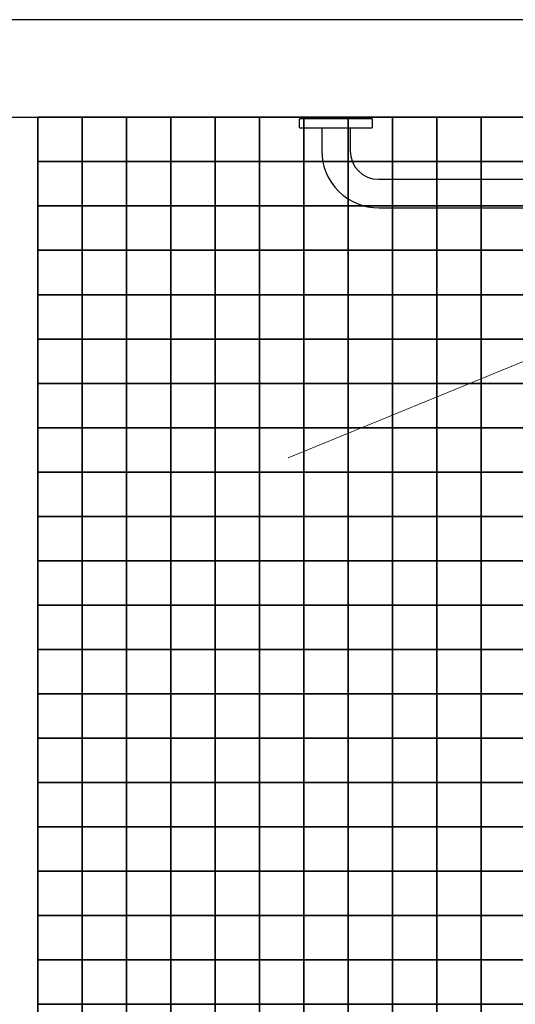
# Model space of a CAD drawing. Header units: millimetres. Extents: x -115474967 to 444143, y -74377 to 241828222.
# Tile 283 of 590: x -187010 to -186451, y 268518 to 269628. Entities that reach past the tile are written whole.
import ezdxf

# ---------------------------------------------------------------- set-up
doc = ezdxf.new("R2010")
doc.units = ezdxf.units.MM
doc.header["$MEASUREMENT"] = 0
for name, color, linetype in [('00-2 Fittings', 8, 'Continuous'), ('00-2 Walls', 4, 'Continuous'), ('00-3 Elev 02', 1, 'Continuous'), ('FITT-SANT', 5, 'Continuous'), ('WINDOWS_AND_DOORS', 1, 'Continuous')]:
    doc.layers.add(name, color=color, linetype=linetype)

msp = doc.modelspace()

# ---------------------------------------------------------------- linework, layer by layer
at = {"layer": '00-2 Fittings', "color": 9, "true_color": 0xc7c8ca}
for points in [[(-186939.4286, 269518.06088), (-186939.4286, 269468.06088), (-186989.4286, 269468.06088), (-186989.4286, 269518.06088)], [(-186889.4286, 269518.06088), (-186889.4286, 269468.06088), (-186939.4286, 269468.06088), (-186939.4286, 269518.06088)], [(-186839.4286, 269518.06088), (-186839.4286, 269468.06088), (-186889.4286, 269468.06088), (-186889.4286, 269518.06088)], [(-186789.4286, 269518.06088), (-186789.4286, 269468.06088), (-186839.4286, 269468.06088), (-186839.4286, 269518.06088)], [(-186739.4286, 269518.06088), (-186739.4286, 269468.06088), (-186789.4286, 269468.06088), (-186789.4286, 269518.06088)], [(-186689.4286, 269518.06088), (-186689.4286, 269468.06088), (-186739.4286, 269468.06088), (-186739.4286, 269518.06088)], [(-186639.4286, 269518.06088), (-186639.4286, 269468.06088), (-186689.4286, 269468.06088), (-186689.4286, 269518.06088)], [(-186589.4286, 269518.06066), (-186589.4286, 269468.06066), (-186639.4286, 269468.06066), (-186639.4286, 269518.06066)], [(-186539.4286, 269518.06066), (-186539.4286, 269468.06066), (-186589.4286, 269468.06066), (-186589.4286, 269518.06066)], [(-186489.4286, 269518.06066), (-186489.4286, 269468.06066), (-186539.4286, 269468.06066), (-186539.4286, 269518.06066)], [(-186439.4286, 269518.06066), (-186439.4286, 269468.06066), (-186489.4286, 269468.06066), (-186489.4286, 269518.06066)], [(-186939.4286, 269468.06088), (-186939.4286, 269418.06088), (-186989.4286, 269418.06088), (-186989.4286, 269468.06088)], [(-186889.4286, 269468.06088), (-186889.4286, 269418.06088), (-186939.4286, 269418.06088), (-186939.4286, 269468.06088)], [(-186839.4286, 269468.06088), (-186839.4286, 269418.06088), (-186889.4286, 269418.06088), (-186889.4286, 269468.06088)], [(-186789.4286, 269468.06088), (-186789.4286, 269418.06088), (-186839.4286, 269418.06088), (-186839.4286, 269468.06088)], [(-186739.4286, 269468.06088), (-186739.4286, 269418.06088), (-186789.4286, 269418.06088), (-186789.4286, 269468.06088)], [(-186689.4286, 269468.06088), (-186689.4286, 269418.06088), (-186739.4286, 269418.06088), (-186739.4286, 269468.06088)], [(-186639.4286, 269468.06088), (-186639.4286, 269418.06088), (-186689.4286, 269418.06088), (-186689.4286, 269468.06088)], [(-186589.4286, 269468.06066), (-186589.4286, 269418.06066), (-186639.4286, 269418.06066), (-186639.4286, 269468.06066)], [(-186539.4286, 269468.06066), (-186539.4286, 269418.06066), (-186589.4286, 269418.06066), (-186589.4286, 269468.06066)], [(-186489.4286, 269468.06066), (-186489.4286, 269418.06066), (-186539.4286, 269418.06066), (-186539.4286, 269468.06066)], [(-186439.4286, 269468.06066), (-186439.4286, 269418.06066), (-186489.4286, 269418.06066), (-186489.4286, 269468.06066)], [(-186939.4286, 269418.06088), (-186939.4286, 269368.06088), (-186989.4286, 269368.06088), (-186989.4286, 269418.06088)], [(-186889.4286, 269418.06088), (-186889.4286, 269368.06088), (-186939.4286, 269368.06088), (-186939.4286, 269418.06088)], [(-186839.4286, 269418.06088), (-186839.4286, 269368.06088), (-186889.4286, 269368.06088), (-186889.4286, 269418.06088)], [(-186789.4286, 269418.06088), (-186789.4286, 269368.06088), (-186839.4286, 269368.06088), (-186839.4286, 269418.06088)], [(-186739.4286, 269418.06088), (-186739.4286, 269368.06088), (-186789.4286, 269368.06088), (-186789.4286, 269418.06088)], [(-186689.4286, 269418.06088), (-186689.4286, 269368.06088), (-186739.4286, 269368.06088), (-186739.4286, 269418.06088)], [(-186639.4286, 269418.06088), (-186639.4286, 269368.06088), (-186689.4286, 269368.06088), (-186689.4286, 269418.06088)], [(-186589.4286, 269418.06066), (-186589.4286, 269368.06066), (-186639.4286, 269368.06066), (-186639.4286, 269418.06066)], [(-186539.4286, 269418.06066), (-186539.4286, 269368.06066), (-186589.4286, 269368.06066), (-186589.4286, 269418.06066)], [(-186489.4286, 269418.06066), (-186489.4286, 269368.06066), (-186539.4286, 269368.06066), (-186539.4286, 269418.06066)], [(-186439.4286, 269418.06066), (-186439.4286, 269368.06066), (-186489.4286, 269368.06066), (-186489.4286, 269418.06066)], [(-186939.4286, 269368.06088), (-186939.4286, 269318.06088), (-186989.4286, 269318.06088), (-186989.4286, 269368.06088)], [(-186889.4286, 269368.06088), (-186889.4286, 269318.06088), (-186939.4286, 269318.06088), (-186939.4286, 269368.06088)], [(-186839.4286, 269368.06088), (-186839.4286, 269318.06088), (-186889.4286, 269318.06088), (-186889.4286, 269368.06088)], [(-186789.4286, 269368.06088), (-186789.4286, 269318.06088), (-186839.4286, 269318.06088), (-186839.4286, 269368.06088)], [(-186739.4286, 269368.06088), (-186739.4286, 269318.06088), (-186789.4286, 269318.06088), (-186789.4286, 269368.06088)], [(-186689.4286, 269368.06088), (-186689.4286, 269318.06088), (-186739.4286, 269318.06088), (-186739.4286, 269368.06088)], [(-186639.4286, 269368.06088), (-186639.4286, 269318.06088), (-186689.4286, 269318.06088), (-186689.4286, 269368.06088)], [(-186589.4286, 269368.06066), (-186589.4286, 269318.06066), (-186639.4286, 269318.06066), (-186639.4286, 269368.06066)], [(-186539.4286, 269368.06066), (-186539.4286, 269318.06066), (-186589.4286, 269318.06066), (-186589.4286, 269368.06066)], [(-186489.4286, 269368.06066), (-186489.4286, 269318.06066), (-186539.4286, 269318.06066), (-186539.4286, 269368.06066)], [(-186439.4286, 269368.06066), (-186439.4286, 269318.06066), (-186489.4286, 269318.06066), (-186489.4286, 269368.06066)], [(-186939.4286, 269318.06088), (-186939.4286, 269268.06088), (-186989.4286, 269268.06088), (-186989.4286, 269318.06088)], [(-186889.4286, 269318.06088), (-186889.4286, 269268.06088), (-186939.4286, 269268.06088), (-186939.4286, 269318.06088)], [(-186839.4286, 269318.06088), (-186839.4286, 269268.06088), (-186889.4286, 269268.06088), (-186889.4286, 269318.06088)], [(-186789.4286, 269318.06088), (-186789.4286, 269268.06088), (-186839.4286, 269268.06088), (-186839.4286, 269318.06088)], [(-186739.4286, 269318.06088), (-186739.4286, 269268.06088), (-186789.4286, 269268.06088), (-186789.4286, 269318.06088)], [(-186689.4286, 269318.06088), (-186689.4286, 269268.06088), (-186739.4286, 269268.06088), (-186739.4286, 269318.06088)], [(-186639.4286, 269318.06088), (-186639.4286, 269268.06088), (-186689.4286, 269268.06088), (-186689.4286, 269318.06088)], [(-186589.4286, 269318.06066), (-186589.4286, 269268.06066), (-186639.4286, 269268.06066), (-186639.4286, 269318.06066)], [(-186539.4286, 269318.06066), (-186539.4286, 269268.06066), (-186589.4286, 269268.06066), (-186589.4286, 269318.06066)], [(-186489.4286, 269318.06066), (-186489.4286, 269268.06066), (-186539.4286, 269268.06066), (-186539.4286, 269318.06066)], [(-186439.4286, 269318.06066), (-186439.4286, 269268.06066), (-186489.4286, 269268.06066), (-186489.4286, 269318.06066)], [(-186939.4286, 269268.06088), (-186939.4286, 269218.06088), (-186989.4286, 269218.06088), (-186989.4286, 269268.06088)], [(-186889.4286, 269268.06088), (-186889.4286, 269218.06088), (-186939.4286, 269218.06088), (-186939.4286, 269268.06088)], [(-186839.4286, 269268.06088), (-186839.4286, 269218.06088), (-186889.4286, 269218.06088), (-186889.4286, 269268.06088)], [(-186789.4286, 269268.06088), (-186789.4286, 269218.06088), (-186839.4286, 269218.06088), (-186839.4286, 269268.06088)], [(-186739.4286, 269268.06088), (-186739.4286, 269218.06088), (-186789.4286, 269218.06088), (-186789.4286, 269268.06088)], [(-186689.4286, 269268.06088), (-186689.4286, 269218.06088), (-186739.4286, 269218.06088), (-186739.4286, 269268.06088)], [(-186639.4286, 269268.06088), (-186639.4286, 269218.06088), (-186689.4286, 269218.06088), (-186689.4286, 269268.06088)], [(-186589.4286, 269268.06066), (-186589.4286, 269218.06066), (-186639.4286, 269218.06066), (-186639.4286, 269268.06066)], [(-186539.4286, 269268.06066), (-186539.4286, 269218.06066), (-186589.4286, 269218.06066), (-186589.4286, 269268.06066)], [(-186489.4286, 269268.06066), (-186489.4286, 269218.06066), (-186539.4286, 269218.06066), (-186539.4286, 269268.06066)], [(-186439.4286, 269268.06066), (-186439.4286, 269218.06066), (-186489.4286, 269218.06066), (-186489.4286, 269268.06066)], [(-186939.4286, 269218.06088), (-186939.4286, 269168.06088), (-186989.4286, 269168.06088), (-186989.4286, 269218.06088)], [(-186889.4286, 269218.06088), (-186889.4286, 269168.06088), (-186939.4286, 269168.06088), (-186939.4286, 269218.06088)], [(-186839.4286, 269218.06088), (-186839.4286, 269168.06088), (-186889.4286, 269168.06088), (-186889.4286, 269218.06088)], [(-186789.4286, 269218.06088), (-186789.4286, 269168.06088), (-186839.4286, 269168.06088), (-186839.4286, 269218.06088)], [(-186739.4286, 269218.06088), (-186739.4286, 269168.06088), (-186789.4286, 269168.06088), (-186789.4286, 269218.06088)], [(-186689.4286, 269218.06088), (-186689.4286, 269168.06088), (-186739.4286, 269168.06088), (-186739.4286, 269218.06088)], [(-186639.4286, 269218.06088), (-186639.4286, 269168.06088), (-186689.4286, 269168.06088), (-186689.4286, 269218.06088)], [(-186589.4286, 269218.06066), (-186589.4286, 269168.06066), (-186639.4286, 269168.06066), (-186639.4286, 269218.06066)], [(-186539.4286, 269218.06066), (-186539.4286, 269168.06066), (-186589.4286, 269168.06066), (-186589.4286, 269218.06066)], [(-186489.4286, 269218.06066), (-186489.4286, 269168.06066), (-186539.4286, 269168.06066), (-186539.4286, 269218.06066)], [(-186439.4286, 269218.06066), (-186439.4286, 269168.06066), (-186489.4286, 269168.06066), (-186489.4286, 269218.06066)], [(-186939.4286, 269168.06088), (-186939.4286, 269118.06088), (-186989.4286, 269118.06088), (-186989.4286, 269168.06088)], [(-186889.4286, 269168.06088), (-186889.4286, 269118.06088), (-186939.4286, 269118.06088), (-186939.4286, 269168.06088)], [(-186839.4286, 269168.06088), (-186839.4286, 269118.06088), (-186889.4286, 269118.06088), (-186889.4286, 269168.06088)], [(-186789.4286, 269168.06088), (-186789.4286, 269118.06088), (-186839.4286, 269118.06088), (-186839.4286, 269168.06088)], [(-186739.4286, 269168.06088), (-186739.4286, 269118.06088), (-186789.4286, 269118.06088), (-186789.4286, 269168.06088)], [(-186689.4286, 269168.06088), (-186689.4286, 269118.06088), (-186739.4286, 269118.06088), (-186739.4286, 269168.06088)], [(-186639.4286, 269168.06088), (-186639.4286, 269118.06088), (-186689.4286, 269118.06088), (-186689.4286, 269168.06088)], [(-186589.4286, 269168.06066), (-186589.4286, 269118.06066), (-186639.4286, 269118.06066), (-186639.4286, 269168.06066)], [(-186539.4286, 269168.06066), (-186539.4286, 269118.06066), (-186589.4286, 269118.06066), (-186589.4286, 269168.06066)], [(-186489.4286, 269168.06066), (-186489.4286, 269118.06066), (-186539.4286, 269118.06066), (-186539.4286, 269168.06066)], [(-186439.4286, 269168.06066), (-186439.4286, 269118.06066), (-186489.4286, 269118.06066), (-186489.4286, 269168.06066)], [(-186939.4286, 269118.06088), (-186939.4286, 269068.06088), (-186989.4286, 269068.06088), (-186989.4286, 269118.06088)], [(-186889.4286, 269118.06088), (-186889.4286, 269068.06088), (-186939.4286, 269068.06088), (-186939.4286, 269118.06088)], [(-186839.4286, 269118.06088), (-186839.4286, 269068.06088), (-186889.4286, 269068.06088), (-186889.4286, 269118.06088)], [(-186789.4286, 269118.06088), (-186789.4286, 269068.06088), (-186839.4286, 269068.06088), (-186839.4286, 269118.06088)], [(-186739.4286, 269118.06088), (-186739.4286, 269068.06088), (-186789.4286, 269068.06088), (-186789.4286, 269118.06088)], [(-186689.4286, 269118.06088), (-186689.4286, 269068.06088), (-186739.4286, 269068.06088), (-186739.4286, 269118.06088)], [(-186639.4286, 269118.06088), (-186639.4286, 269068.06088), (-186689.4286, 269068.06088), (-186689.4286, 269118.06088)], [(-186589.4286, 269118.06066), (-186589.4286, 269068.06066), (-186639.4286, 269068.06066), (-186639.4286, 269118.06066)], [(-186539.4286, 269118.06066), (-186539.4286, 269068.06066), (-186589.4286, 269068.06066), (-186589.4286, 269118.06066)], [(-186489.4286, 269118.06066), (-186489.4286, 269068.06066), (-186539.4286, 269068.06066), (-186539.4286, 269118.06066)], [(-186439.4286, 269118.06066), (-186439.4286, 269068.06066), (-186489.4286, 269068.06066), (-186489.4286, 269118.06066)], [(-186939.4286, 269068.06088), (-186939.4286, 269018.06088), (-186989.4286, 269018.06088), (-186989.4286, 269068.06088)], [(-186889.4286, 269068.06088), (-186889.4286, 269018.06088), (-186939.4286, 269018.06088), (-186939.4286, 269068.06088)], [(-186839.4286, 269068.06088), (-186839.4286, 269018.06088), (-186889.4286, 269018.06088), (-186889.4286, 269068.06088)], [(-186789.4286, 269068.06088), (-186789.4286, 269018.06088), (-186839.4286, 269018.06088), (-186839.4286, 269068.06088)], [(-186739.4286, 269068.06088), (-186739.4286, 269018.06088), (-186789.4286, 269018.06088), (-186789.4286, 269068.06088)], [(-186689.4286, 269068.06088), (-186689.4286, 269018.06088), (-186739.4286, 269018.06088), (-186739.4286, 269068.06088)], [(-186639.4286, 269068.06088), (-186639.4286, 269018.06088), (-186689.4286, 269018.06088), (-186689.4286, 269068.06088)], [(-186589.4286, 269068.06066), (-186589.4286, 269018.06066), (-186639.4286, 269018.06066), (-186639.4286, 269068.06066)], [(-186539.4286, 269068.06066), (-186539.4286, 269018.06066), (-186589.4286, 269018.06066), (-186589.4286, 269068.06066)], [(-186489.4286, 269068.06066), (-186489.4286, 269018.06066), (-186539.4286, 269018.06066), (-186539.4286, 269068.06066)], [(-186439.4286, 269068.06066), (-186439.4286, 269018.06066), (-186489.4286, 269018.06066), (-186489.4286, 269068.06066)], [(-186939.4286, 269018.06088), (-186939.4286, 268968.06088), (-186989.4286, 268968.06088), (-186989.4286, 269018.06088)], [(-186889.4286, 269018.06088), (-186889.4286, 268968.06088), (-186939.4286, 268968.06088), (-186939.4286, 269018.06088)], [(-186839.4286, 269018.06088), (-186839.4286, 268968.06088), (-186889.4286, 268968.06088), (-186889.4286, 269018.06088)], [(-186789.4286, 269018.06088), (-186789.4286, 268968.06088), (-186839.4286, 268968.06088), (-186839.4286, 269018.06088)], [(-186739.4286, 269018.06088), (-186739.4286, 268968.06088), (-186789.4286, 268968.06088), (-186789.4286, 269018.06088)], [(-186689.4286, 269018.06088), (-186689.4286, 268968.06088), (-186739.4286, 268968.06088), (-186739.4286, 269018.06088)], [(-186639.4286, 269018.06088), (-186639.4286, 268968.06088), (-186689.4286, 268968.06088), (-186689.4286, 269018.06088)], [(-186589.4286, 269018.06066), (-186589.4286, 268968.06066), (-186639.4286, 268968.06066), (-186639.4286, 269018.06066)], [(-186539.4286, 269018.06066), (-186539.4286, 268968.06066), (-186589.4286, 268968.06066), (-186589.4286, 269018.06066)], [(-186489.4286, 269018.06066), (-186489.4286, 268968.06066), (-186539.4286, 268968.06066), (-186539.4286, 269018.06066)], [(-186439.4286, 269018.06066), (-186439.4286, 268968.06066), (-186489.4286, 268968.06066), (-186489.4286, 269018.06066)], [(-186939.4286, 268968.06088), (-186939.4286, 268918.06088), (-186989.4286, 268918.06088), (-186989.4286, 268968.06088)], [(-186889.4286, 268968.06088), (-186889.4286, 268918.06088), (-186939.4286, 268918.06088), (-186939.4286, 268968.06088)], [(-186839.4286, 268968.06088), (-186839.4286, 268918.06088), (-186889.4286, 268918.06088), (-186889.4286, 268968.06088)], [(-186789.4286, 268968.06088), (-186789.4286, 268918.06088), (-186839.4286, 268918.06088), (-186839.4286, 268968.06088)], [(-186739.4286, 268968.06088), (-186739.4286, 268918.06088), (-186789.4286, 268918.06088), (-186789.4286, 268968.06088)], [(-186689.4286, 268968.06088), (-186689.4286, 268918.06088), (-186739.4286, 268918.06088), (-186739.4286, 268968.06088)], [(-186639.4286, 268968.06088), (-186639.4286, 268918.06088), (-186689.4286, 268918.06088), (-186689.4286, 268968.06088)], [(-186589.4286, 268968.06066), (-186589.4286, 268918.06066), (-186639.4286, 268918.06066), (-186639.4286, 268968.06066)], [(-186539.4286, 268968.06066), (-186539.4286, 268918.06066), (-186589.4286, 268918.06066), (-186589.4286, 268968.06066)], [(-186489.4286, 268968.06066), (-186489.4286, 268918.06066), (-186539.4286, 268918.06066), (-186539.4286, 268968.06066)], [(-186439.4286, 268968.06066), (-186439.4286, 268918.06066), (-186489.4286, 268918.06066), (-186489.4286, 268968.06066)], [(-186939.4286, 268918.06088), (-186939.4286, 268868.06088), (-186989.4286, 268868.06088), (-186989.4286, 268918.06088)], [(-186889.4286, 268918.06088), (-186889.4286, 268868.06088), (-186939.4286, 268868.06088), (-186939.4286, 268918.06088)], [(-186839.4286, 268918.06088), (-186839.4286, 268868.06088), (-186889.4286, 268868.06088), (-186889.4286, 268918.06088)], [(-186789.4286, 268918.06088), (-186789.4286, 268868.06088), (-186839.4286, 268868.06088), (-186839.4286, 268918.06088)], [(-186739.4286, 268918.06088), (-186739.4286, 268868.06088), (-186789.4286, 268868.06088), (-186789.4286, 268918.06088)], [(-186689.4286, 268918.06088), (-186689.4286, 268868.06088), (-186739.4286, 268868.06088), (-186739.4286, 268918.06088)], [(-186639.4286, 268918.06088), (-186639.4286, 268868.06088), (-186689.4286, 268868.06088), (-186689.4286, 268918.06088)], [(-186589.4286, 268918.06066), (-186589.4286, 268868.06066), (-186639.4286, 268868.06066), (-186639.4286, 268918.06066)], [(-186539.4286, 268918.06066), (-186539.4286, 268868.06066), (-186589.4286, 268868.06066), (-186589.4286, 268918.06066)], [(-186489.4286, 268918.06066), (-186489.4286, 268868.06066), (-186539.4286, 268868.06066), (-186539.4286, 268918.06066)], [(-186439.4286, 268918.06066), (-186439.4286, 268868.06066), (-186489.4286, 268868.06066), (-186489.4286, 268918.06066)], [(-186939.4286, 268868.06088), (-186939.4286, 268818.06088), (-186989.4286, 268818.06088), (-186989.4286, 268868.06088)], [(-186889.4286, 268868.06088), (-186889.4286, 268818.06088), (-186939.4286, 268818.06088), (-186939.4286, 268868.06088)], [(-186839.4286, 268868.06088), (-186839.4286, 268818.06088), (-186889.4286, 268818.06088), (-186889.4286, 268868.06088)], [(-186789.4286, 268868.06088), (-186789.4286, 268818.06088), (-186839.4286, 268818.06088), (-186839.4286, 268868.06088)], [(-186739.4286, 268868.06088), (-186739.4286, 268818.06088), (-186789.4286, 268818.06088), (-186789.4286, 268868.06088)], [(-186689.4286, 268868.06088), (-186689.4286, 268818.06088), (-186739.4286, 268818.06088), (-186739.4286, 268868.06088)], [(-186639.4286, 268868.06088), (-186639.4286, 268818.06088), (-186689.4286, 268818.06088), (-186689.4286, 268868.06088)], [(-186589.4286, 268868.06066), (-186589.4286, 268818.06066), (-186639.4286, 268818.06066), (-186639.4286, 268868.06066)], [(-186539.4286, 268868.06066), (-186539.4286, 268818.06066), (-186589.4286, 268818.06066), (-186589.4286, 268868.06066)], [(-186489.4286, 268868.06066), (-186489.4286, 268818.06066), (-186539.4286, 268818.06066), (-186539.4286, 268868.06066)], [(-186439.4286, 268868.06066), (-186439.4286, 268818.06066), (-186489.4286, 268818.06066), (-186489.4286, 268868.06066)], [(-186939.4286, 268818.06088), (-186939.4286, 268768.06088), (-186989.4286, 268768.06088), (-186989.4286, 268818.06088)], [(-186889.4286, 268818.06088), (-186889.4286, 268768.06088), (-186939.4286, 268768.06088), (-186939.4286, 268818.06088)], [(-186839.4286, 268818.06088), (-186839.4286, 268768.06088), (-186889.4286, 268768.06088), (-186889.4286, 268818.06088)], [(-186789.4286, 268818.06088), (-186789.4286, 268768.06088), (-186839.4286, 268768.06088), (-186839.4286, 268818.06088)], [(-186739.4286, 268818.06088), (-186739.4286, 268768.06088), (-186789.4286, 268768.06088), (-186789.4286, 268818.06088)], [(-186689.4286, 268818.06088), (-186689.4286, 268768.06088), (-186739.4286, 268768.06088), (-186739.4286, 268818.06088)], [(-186639.4286, 268818.06088), (-186639.4286, 268768.06088), (-186689.4286, 268768.06088), (-186689.4286, 268818.06088)], [(-186589.4286, 268818.06066), (-186589.4286, 268768.06066), (-186639.4286, 268768.06066), (-186639.4286, 268818.06066)], [(-186539.4286, 268818.06066), (-186539.4286, 268768.06066), (-186589.4286, 268768.06066), (-186589.4286, 268818.06066)], [(-186489.4286, 268818.06066), (-186489.4286, 268768.06066), (-186539.4286, 268768.06066), (-186539.4286, 268818.06066)], [(-186439.4286, 268818.06066), (-186439.4286, 268768.06066), (-186489.4286, 268768.06066), (-186489.4286, 268818.06066)], [(-186939.4286, 268768.06088), (-186939.4286, 268718.06088), (-186989.4286, 268718.06088), (-186989.4286, 268768.06088)], [(-186889.4286, 268768.06088), (-186889.4286, 268718.06088), (-186939.4286, 268718.06088), (-186939.4286, 268768.06088)], [(-186839.4286, 268768.06088), (-186839.4286, 268718.06088), (-186889.4286, 268718.06088), (-186889.4286, 268768.06088)], [(-186789.4286, 268768.06088), (-186789.4286, 268718.06088), (-186839.4286, 268718.06088), (-186839.4286, 268768.06088)], [(-186739.4286, 268768.06088), (-186739.4286, 268718.06088), (-186789.4286, 268718.06088), (-186789.4286, 268768.06088)], [(-186689.4286, 268768.06088), (-186689.4286, 268718.06088), (-186739.4286, 268718.06088), (-186739.4286, 268768.06088)], [(-186639.4286, 268768.06088), (-186639.4286, 268718.06088), (-186689.4286, 268718.06088), (-186689.4286, 268768.06088)], [(-186589.4286, 268768.06066), (-186589.4286, 268718.06066), (-186639.4286, 268718.06066), (-186639.4286, 268768.06066)], [(-186539.4286, 268768.06066), (-186539.4286, 268718.06066), (-186589.4286, 268718.06066), (-186589.4286, 268768.06066)], [(-186489.4286, 268768.06066), (-186489.4286, 268718.06066), (-186539.4286, 268718.06066), (-186539.4286, 268768.06066)], [(-186439.4286, 268768.06066), (-186439.4286, 268718.06066), (-186489.4286, 268718.06066), (-186489.4286, 268768.06066)], [(-186939.4286, 268718.06088), (-186939.4286, 268668.06088), (-186989.4286, 268668.06088), (-186989.4286, 268718.06088)], [(-186889.4286, 268718.06088), (-186889.4286, 268668.06088), (-186939.4286, 268668.06088), (-186939.4286, 268718.06088)], [(-186839.4286, 268718.06088), (-186839.4286, 268668.06088), (-186889.4286, 268668.06088), (-186889.4286, 268718.06088)], [(-186789.4286, 268718.06088), (-186789.4286, 268668.06088), (-186839.4286, 268668.06088), (-186839.4286, 268718.06088)], [(-186739.4286, 268718.06088), (-186739.4286, 268668.06088), (-186789.4286, 268668.06088), (-186789.4286, 268718.06088)], [(-186689.4286, 268718.06088), (-186689.4286, 268668.06088), (-186739.4286, 268668.06088), (-186739.4286, 268718.06088)], [(-186639.4286, 268718.06088), (-186639.4286, 268668.06088), (-186689.4286, 268668.06088), (-186689.4286, 268718.06088)], [(-186589.4286, 268718.06066), (-186589.4286, 268668.06066), (-186639.4286, 268668.06066), (-186639.4286, 268718.06066)], [(-186539.4286, 268718.06066), (-186539.4286, 268668.06066), (-186589.4286, 268668.06066), (-186589.4286, 268718.06066)], [(-186489.4286, 268718.06066), (-186489.4286, 268668.06066), (-186539.4286, 268668.06066), (-186539.4286, 268718.06066)], [(-186439.4286, 268718.06066), (-186439.4286, 268668.06066), (-186489.4286, 268668.06066), (-186489.4286, 268718.06066)], [(-186939.4286, 268668.06088), (-186939.4286, 268618.06088), (-186989.4286, 268618.06088), (-186989.4286, 268668.06088)], [(-186889.4286, 268668.06088), (-186889.4286, 268618.06088), (-186939.4286, 268618.06088), (-186939.4286, 268668.06088)], [(-186839.4286, 268668.06088), (-186839.4286, 268618.06088), (-186889.4286, 268618.06088), (-186889.4286, 268668.06088)], [(-186789.4286, 268668.06088), (-186789.4286, 268618.06088), (-186839.4286, 268618.06088), (-186839.4286, 268668.06088)], [(-186739.4286, 268668.06088), (-186739.4286, 268618.06088), (-186789.4286, 268618.06088), (-186789.4286, 268668.06088)], [(-186689.4286, 268668.06088), (-186689.4286, 268618.06088), (-186739.4286, 268618.06088), (-186739.4286, 268668.06088)], [(-186639.4286, 268668.06088), (-186639.4286, 268618.06088), (-186689.4286, 268618.06088), (-186689.4286, 268668.06088)], [(-186589.4286, 268668.06066), (-186589.4286, 268618.06066), (-186639.4286, 268618.06066), (-186639.4286, 268668.06066)], [(-186539.4286, 268668.06066), (-186539.4286, 268618.06066), (-186589.4286, 268618.06066), (-186589.4286, 268668.06066)], [(-186489.4286, 268668.06066), (-186489.4286, 268618.06066), (-186539.4286, 268618.06066), (-186539.4286, 268668.06066)], [(-186439.4286, 268668.06066), (-186439.4286, 268618.06066), (-186489.4286, 268618.06066), (-186489.4286, 268668.06066)], [(-186939.4286, 268618.06088), (-186939.4286, 268568.06088), (-186989.4286, 268568.06088), (-186989.4286, 268618.06088)], [(-186889.4286, 268618.06088), (-186889.4286, 268568.06088), (-186939.4286, 268568.06088), (-186939.4286, 268618.06088)], [(-186839.4286, 268618.06088), (-186839.4286, 268568.06088), (-186889.4286, 268568.06088), (-186889.4286, 268618.06088)], [(-186789.4286, 268618.06088), (-186789.4286, 268568.06088), (-186839.4286, 268568.06088), (-186839.4286, 268618.06088)], [(-186739.4286, 268618.06088), (-186739.4286, 268568.06088), (-186789.4286, 268568.06088), (-186789.4286, 268618.06088)], [(-186689.4286, 268618.06088), (-186689.4286, 268568.06088), (-186739.4286, 268568.06088), (-186739.4286, 268618.06088)], [(-186639.4286, 268618.06088), (-186639.4286, 268568.06088), (-186689.4286, 268568.06088), (-186689.4286, 268618.06088)], [(-186589.4286, 268618.06066), (-186589.4286, 268568.06066), (-186639.4286, 268568.06066), (-186639.4286, 268618.06066)], [(-186539.4286, 268618.06066), (-186539.4286, 268568.06066), (-186589.4286, 268568.06066), (-186589.4286, 268618.06066)], [(-186489.4286, 268618.06066), (-186489.4286, 268568.06066), (-186539.4286, 268568.06066), (-186539.4286, 268618.06066)], [(-186439.4286, 268618.06066), (-186439.4286, 268568.06066), (-186489.4286, 268568.06066), (-186489.4286, 268618.06066)], [(-186939.4286, 268568.06088), (-186939.4286, 268518.06088), (-186989.4286, 268518.06088), (-186989.4286, 268568.06088)], [(-186889.4286, 268568.06088), (-186889.4286, 268518.06088), (-186939.4286, 268518.06088), (-186939.4286, 268568.06088)], [(-186839.4286, 268568.06088), (-186839.4286, 268518.06088), (-186889.4286, 268518.06088), (-186889.4286, 268568.06088)], [(-186789.4286, 268568.06088), (-186789.4286, 268518.06088), (-186839.4286, 268518.06088), (-186839.4286, 268568.06088)], [(-186739.4286, 268568.06088), (-186739.4286, 268518.06088), (-186789.4286, 268518.06088), (-186789.4286, 268568.06088)], [(-186689.4286, 268568.06088), (-186689.4286, 268518.06088), (-186739.4286, 268518.06088), (-186739.4286, 268568.06088)], [(-186639.4286, 268568.06088), (-186639.4286, 268518.06088), (-186689.4286, 268518.06088), (-186689.4286, 268568.06088)], [(-186589.4286, 268568.06066), (-186589.4286, 268518.06066), (-186639.4286, 268518.06066), (-186639.4286, 268568.06066)], [(-186539.4286, 268568.06066), (-186539.4286, 268518.06066), (-186589.4286, 268518.06066), (-186589.4286, 268568.06066)], [(-186489.4286, 268568.06066), (-186489.4286, 268518.06066), (-186539.4286, 268518.06066), (-186539.4286, 268568.06066)], [(-186439.4286, 268568.06066), (-186439.4286, 268518.06066), (-186489.4286, 268518.06066), (-186489.4286, 268568.06066)], [(-186939.4286, 268518.06088), (-186939.4286, 268468.06088), (-186989.4286, 268468.06088), (-186989.4286, 268518.06088)], [(-186889.4286, 268518.06088), (-186889.4286, 268468.06088), (-186939.4286, 268468.06088), (-186939.4286, 268518.06088)], [(-186839.4286, 268518.06088), (-186839.4286, 268468.06088), (-186889.4286, 268468.06088), (-186889.4286, 268518.06088)], [(-186789.4286, 268518.06088), (-186789.4286, 268468.06088), (-186839.4286, 268468.06088), (-186839.4286, 268518.06088)], [(-186739.4286, 268518.06088), (-186739.4286, 268468.06088), (-186789.4286, 268468.06088), (-186789.4286, 268518.06088)], [(-186689.4286, 268518.06088), (-186689.4286, 268468.06088), (-186739.4286, 268468.06088), (-186739.4286, 268518.06088)], [(-186639.4286, 268518.06088), (-186639.4286, 268468.06088), (-186689.4286, 268468.06088), (-186689.4286, 268518.06088)], [(-186589.4286, 268518.06066), (-186589.4286, 268468.06066), (-186639.4286, 268468.06066), (-186639.4286, 268518.06066)], [(-186539.4286, 268518.06066), (-186539.4286, 268468.06066), (-186589.4286, 268468.06066), (-186589.4286, 268518.06066)], [(-186489.4286, 268518.06066), (-186489.4286, 268468.06066), (-186539.4286, 268468.06066), (-186539.4286, 268518.06066)], [(-186439.4286, 268518.06066), (-186439.4286, 268468.06066), (-186489.4286, 268468.06066), (-186489.4286, 268518.06066)]]:
    msp.add_lwpolyline(points, close=True, dxfattribs=at)
at = {"layer": '00-2 Walls'}
for p, q in [((-185879.35949, 269628.06066), (-188940.35574, 269628.06066)), ((-188940.35574, 269518.06064), (-185989.42865, 269518.06066))]:
    msp.add_line(p, q, dxfattribs=at)
for points in [[(-185879.35949, 269628.06066), (-188940.35574, 269628.06066)], [(-188940.35574, 269518.06064), (-185989.42865, 269518.06066)]]:
    msp.add_lwpolyline(points, dxfattribs=at)
at = {"layer": '00-3 Elev 02'}
for points in [[(-186939.4286, 269468.06088), (-186939.4286, 269518.06109), (-186989.4286, 269518.06109), (-186989.4286, 269468.06088)], [(-186639.4286, 269468.06088), (-186639.4286, 269518.06109), (-186939.4286, 269518.06109), (-186939.4286, 269468.06088)], [(-186339.4286, 269468.06066), (-186339.4286, 269518.06088), (-186639.4286, 269518.06088), (-186639.4286, 269468.06066)], [(-186939.4286, 269168.06088), (-186939.4286, 269468.06088), (-186989.4286, 269468.06088), (-186989.4286, 269168.06088)], [(-186639.4286, 269168.06088), (-186639.4286, 269468.06088), (-186939.4286, 269468.06088), (-186939.4286, 269168.06088)], [(-186339.4286, 269168.06066), (-186339.4286, 269468.06066), (-186639.4286, 269468.06066), (-186639.4286, 269168.06066)], [(-186939.4286, 268868.06088), (-186939.4286, 269168.06088), (-186989.4286, 269168.06088), (-186989.4286, 268868.06088)], [(-186639.4286, 268868.06088), (-186639.4286, 269168.06088), (-186939.4286, 269168.06088), (-186939.4286, 268868.06088)], [(-186339.4286, 268868.06066), (-186339.4286, 269168.06066), (-186639.4286, 269168.06066), (-186639.4286, 268868.06066)], [(-186939.4286, 268568.06088), (-186939.4286, 268868.06088), (-186989.4286, 268868.06088), (-186989.4286, 268568.06088)], [(-186639.4286, 268568.06088), (-186639.4286, 268868.06088), (-186939.4286, 268868.06088), (-186939.4286, 268568.06088)], [(-186339.4286, 268568.06066), (-186339.4286, 268868.06066), (-186639.4286, 268868.06066), (-186639.4286, 268568.06066)], [(-186939.4286, 268268.06088), (-186939.4286, 268568.06088), (-186989.4286, 268568.06088), (-186989.4286, 268268.06088)], [(-186639.4286, 268268.06088), (-186639.4286, 268568.06088), (-186939.4286, 268568.06088), (-186939.4286, 268268.06088)], [(-186339.4286, 268268.06066), (-186339.4286, 268568.06066), (-186639.4286, 268568.06066), (-186639.4286, 268268.06066)]]:
    msp.add_lwpolyline(points, close=True, dxfattribs=at)
at = {"layer": 'FITT-SANT', "color": 4}
for p, q in [((-186694.111, 269506.11638), (-186694.111, 269516.11638)), ((-186612.111, 269516.11638), (-186694.111, 269516.11638)), ((-186612.111, 269516.11878), (-186612.111, 269506.11638)), ((-186694.111, 269506.11638), (-186612.111, 269506.11638)), ((-186669.111, 269506.11638), (-186669.111, 269480.11878)), ((-186637.111, 269506.11638), (-186637.111, 269480.11878)), ((-186605.111, 269448.12321), (-186197.61047, 269448.11878)), ((-186604.35882, 269416.1232), (-186197.61047, 269416.11878))]:
    msp.add_line(p, q, dxfattribs=at)
for radius, end in [(64, 270.67340048), (32, 270)]:
    msp.add_arc((-186605.111, 269480.11878), radius, 180, end, dxfattribs=at)
at = {"layer": 'WINDOWS_AND_DOORS', "linetype": 'Continuous', "lineweight": 0}
msp.add_line((-186706.89079, 269134.04729), (-186250.81868, 269320.89008), dxfattribs=at)

doc.saveas('drawing.dxf')
